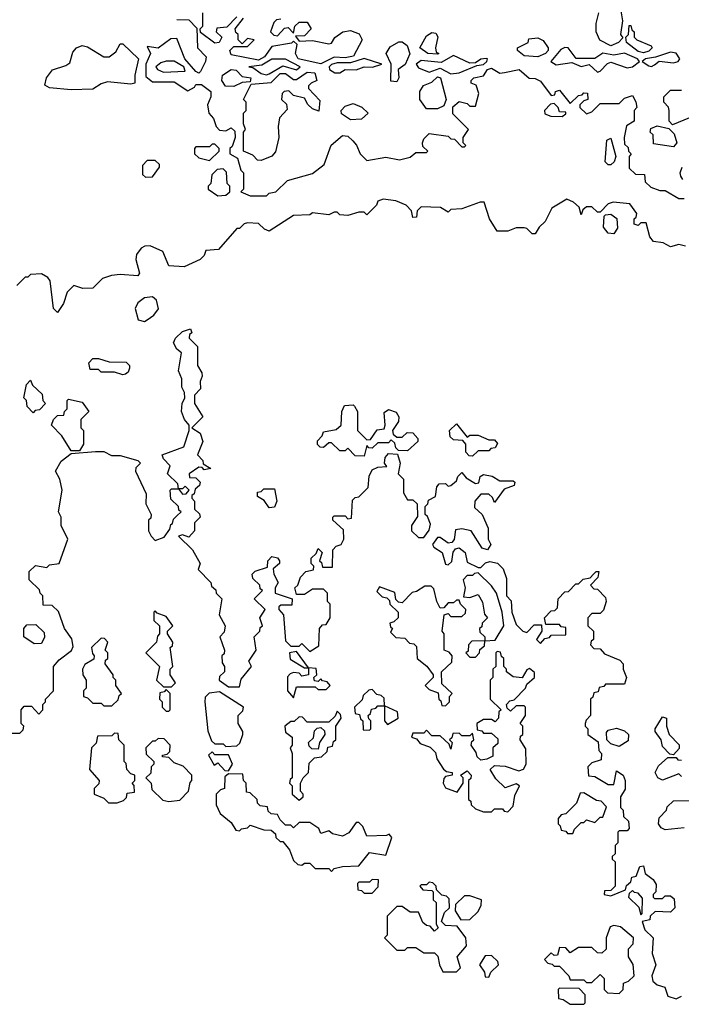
# Model space of a CAD drawing. Extents: x 2769579 to 2883812, y 684207 to 828660.
# Tile 430 of 505: x 2819515 to 2821954, y 801940 to 805569. Entities that reach past the tile are written whole.
import ezdxf

# ---------------------------------------------------------------- set-up
doc = ezdxf.new("R2010")
doc.units = 0

msp = doc.modelspace()

# ---------------------------------------------------------------- linework, layer by layer
at = {"layer": '0CON02XD'}
for points in [[(2820095, 805570), (2820138.3, 805568.3), (2820168.3, 805538.3), (2820171.2, 805465), (2820202, 805432), (2820200, 805415), (2820181.2, 805378.8), (2820175, 805372.5), (2820165, 805378.8), (2820124.4, 805425), (2820095, 805500), (2820071.7, 805498.3), (2820026.1, 805463.9), (2819985, 805470), (2819997.5, 805445), (2819980.6, 805405), (2819980.3, 805360.3), (2820005, 805340), (2820085, 805340), (2820135, 805307.5), (2820159.3, 805320.7), (2820165, 805330), (2820185, 805330), (2820220, 805305), (2820220, 805285), (2820207.5, 805255), (2820212.5, 805225), (2820230, 805205), (2820240, 805175), (2820251.7, 805161.7), (2820275, 805160), (2820295, 805170), (2820308.3, 805158.3), (2820310, 805135), (2820298.3, 805101.7), (2820290, 805095), (2820290, 805075), (2820318.3, 805058.3), (2820330, 805015), (2820340, 805005), (2820340, 804945), (2820330, 804935), (2820365, 804920), (2820425, 804920), (2820435, 804930), (2820460, 804935), (2820503, 804977), (2820595, 805002.5), (2820637.5, 805035), (2820663.9, 805106.1), (2820705, 805142.5), (2820725, 805140), (2820743, 805123), (2820757, 805107), (2820770, 805075), (2820795, 805050), (2820865, 805062.5), (2820915, 805052.5), (2820955, 805062.5), (2820975, 805080), (2821015, 805080), (2821020, 805085), (2821001.7, 805101.7), (2821000, 805115), (2821005, 805130), (2821025, 805150), (2821095, 805140), (2821105, 805130), (2821118.3, 805128.3), (2821145, 805100), (2821155, 805100), (2821160, 805105), (2821150, 805115), (2821150, 805135), (2821170, 805165), (2821111.7, 805221.7), (2821111.7, 805248.3), (2821135, 805267.5), (2821165, 805260), (2821175, 805250), (2821195, 805250), (2821207.5, 805297.5), (2821198.3, 805328.3), (2821180, 805335), (2821180, 805345), (2821190, 805355), (2821225, 805362.5), (2821240, 805385), (2821255, 805391.1), (2821285, 805372.5), (2821302.5, 805375), (2821356.7, 805385), (2821393.9, 805353.9), (2821415, 805352.5), (2821435, 805342.5), (2821475, 805290), (2821488.3, 805291.7), (2821490, 805305), (2821505, 805310), (2821545, 805260), (2821575, 805290), (2821588.3, 805291.7), (2821595, 805300), (2821608.3, 805298.3), (2821610, 805275), (2821595, 805270), (2821580, 805255), (2821580, 805245), (2821605, 805222.5), (2821625, 805230), (2821655, 805260), (2821725, 805260), (2821745, 805280), (2821775, 805290), (2821787, 805267), (2821790, 805245), (2821780, 805235), (2821780, 805195), (2821751.7, 805178.3), (2821743.3, 805135), (2821745, 805110), (2821758.3, 805098.3), (2821760, 805085), (2821770, 805075), (2821762.5, 805065), (2821762.5, 805022.5), (2821785, 805000), (2821818.3, 804998.3), (2821821.7, 804971.7), (2821841.7, 804951.7), (2821875, 804940), (2821895, 804940), (2821945, 804910), (2821965, 804910)], [(2820315, 805580), (2820278.3, 805541.7), (2820241.7, 805538.3), (2820240, 805525), (2820260, 805505), (2820250, 805485), (2820235, 805482.5), (2820181.7, 805521.7), (2820180, 805535), (2820190, 805545), (2820190, 805595)], [(2820478.3, 805571.7), (2820461.7, 805568.3), (2820451.7, 805558.3), (2820440, 805525), (2820451.7, 805511.7), (2820465, 805510), (2820491.7, 805538.3), (2820505, 805540), (2820525, 805520), (2820530, 805545), (2820545, 805560), (2820575, 805560), (2820590, 805535), (2820565, 805510), (2820531.7, 805508.3), (2820545, 805490), (2820595, 805492.5), (2820655, 805480), (2820665, 805482.5), (2820677, 805503), (2820706, 805524), (2820735, 805528.8), (2820766.7, 805516.7), (2820777.5, 805495), (2820745.8, 805435), (2820715, 805428.2), (2820675, 805430.6), (2820625, 805406.7), (2820542, 805425), (2820531.4, 805445), (2820537.5, 805477.5), (2820525, 805490), (2820517, 805483), (2820445, 805470), (2820417.9, 805432.1), (2820395, 805420), (2820295, 805440), (2820290, 805455), (2820305, 805470), (2820355, 805470), (2820380, 805495), (2820355, 805500), (2820335, 805480), (2820320, 805495), (2820320, 805515), (2820311.7, 805521.7), (2820310, 805535), (2820340, 805575)], [(2821731.7, 805601.7), (2821737.5, 805565), (2821730, 805515), (2821738.3, 805501.7), (2821722.5, 805485), (2821695, 805472.9), (2821653.6, 805493.6), (2821640, 805525), (2821640, 805555), (2821650, 805595)], [(2821815, 805447.5), (2821795, 805451.4), (2821752.5, 805485), (2821750, 805505), (2821760, 805515), (2821761.7, 805548.3), (2821768.3, 805548.3), (2821771.7, 805531.7), (2821780, 805525), (2821780, 805505), (2821790, 805495), (2821843, 805473), (2821847.5, 805465), (2821835, 805452.9), (2821815, 805447.5)], [(2821055, 805442.5), (2821020, 805445), (2820990, 805465), (2821015, 805510), (2821035, 805522.5), (2821049.3, 805519.3), (2821056.2, 805506.2), (2821047.5, 805465), (2821050, 805450), (2821060, 805445), (2821055, 805442.5)], [(2821425, 805432.5), (2821375, 805436.2), (2821350, 805455), (2821350, 805465), (2821390, 805485), (2821391.7, 805498.3), (2821425, 805502.5), (2821445, 805492.5), (2821463.3, 805465), (2821463.3, 805455), (2821453.3, 805445), (2821425, 805432.5)], [(2819705, 805311.2), (2819625, 805317.5), (2819608.3, 805328.3), (2819613.3, 805355), (2819636.1, 805383.9), (2819685, 805400), (2819699.5, 805410.5), (2819710.5, 805449.5), (2819724, 805466), (2819745, 805473.8), (2819765, 805468.8), (2819825, 805432.5), (2819845, 805432.5), (2819869.3, 805450.7), (2819885, 805480), (2819895, 805480), (2819952.5, 805425), (2819940, 805365), (2819940, 805335), (2819925, 805331.2), (2819839.3, 805340.7), (2819815, 805333.3), (2819785, 805313.3), (2819705, 805311.2)], [(2820905, 805340), (2820883, 805343), (2820884.4, 805405), (2820866.7, 805445), (2820881.2, 805468.8), (2820913, 805487), (2820925, 805487.5), (2820943.6, 805473.6), (2820953.6, 805443.6), (2820936.1, 805403.9), (2820910, 805385), (2820912.5, 805355), (2820905, 805340)], [(2821645, 805376.2), (2821655, 805380), (2821682.2, 805407.8), (2821695, 805412.5), (2821755, 805392), (2821774.1, 805395.9), (2821800, 805415), (2821792.5, 805425), (2821745, 805445.8), (2821705, 805438), (2821665, 805446), (2821635, 805425.7), (2821566.1, 805426.1), (2821537.5, 805465), (2821525, 805466.7), (2821510.5, 805459.5), (2821473.8, 805415), (2821493, 805403), (2821551.2, 805411.2), (2821585, 805396.2), (2821615, 805404.2), (2821645, 805376.2)], [(2820425, 805366.2), (2820435, 805370), (2820485, 805398.8), (2820535, 805384), (2820548.8, 805395), (2820495, 805423.3), (2820445, 805423.8), (2820408.3, 805401.7), (2820360, 805395), (2820375, 805393.3), (2820405, 805370.8), (2820425, 805366.2)], [(2820676.4, 805373.6), (2820695, 805373.8), (2820715, 805386), (2820755, 805384.2), (2820785, 805396), (2820815.7, 805394.3), (2820850, 805405), (2820785, 805426), (2820735, 805410.6), (2820685, 805410.6), (2820665, 805403.8), (2820656.2, 805395), (2820656.7, 805385), (2820676.4, 805373.6)], [(2821105, 805370), (2821135, 805373.8), (2821200, 805400), (2821225, 805404.2), (2821237.5, 805415), (2821240, 805425), (2821235, 805426.7), (2821215, 805423.3), (2821195, 805410), (2821175, 805409.2), (2821115, 805436.7), (2821069.1, 805410.9), (2820995, 805419.2), (2820976.2, 805405), (2820985, 805391.2), (2821025, 805376.2), (2821065, 805390), (2821105, 805370)], [(2821845, 805396.2), (2821855, 805403.3), (2821873.3, 805416.7), (2821925, 805410), (2821942.5, 805415), (2821948.8, 805425), (2821935, 805446), (2821915, 805449.2), (2821859.5, 805430.5), (2821822.5, 805425), (2821810, 805415), (2821835, 805398.8), (2821845, 805396.2)], [(2820045, 805376.2), (2820125, 805380), (2820120, 805395), (2820085, 805416.7), (2820055, 805416.7), (2820035, 805410), (2820017.5, 805395), (2820022.5, 805385), (2820045, 805376.2)], [(2820305, 805323.3), (2820273.8, 805323.8), (2820260, 805345), (2820262.9, 805365), (2820295, 805385.8), (2820313.2, 805383.2), (2820335, 805360), (2820366.7, 805355), (2820365, 805340), (2820335, 805337.5), (2820305, 805323.3)], [(2820405, 805050), (2820391.7, 805051.7), (2820375, 805070), (2820340, 805085), (2820340, 805155), (2820347.5, 805165), (2820340, 805185), (2820340, 805225), (2820350, 805235), (2820350, 805265), (2820340, 805275), (2820368.3, 805331.7), (2820442.3, 805337.7), (2820475, 805371.4), (2820495, 805371.4), (2820525, 805348.8), (2820535, 805348.8), (2820575, 805376), (2820603.6, 805373.6), (2820610, 805345), (2820590, 805335), (2820580, 805325), (2820580, 805315), (2820621.7, 805271.7), (2820618.3, 805231.7), (2820595, 805240), (2820577, 805257), (2820565, 805280), (2820525, 805290), (2820507, 805307), (2820490, 805305), (2820483, 805297), (2820480, 805275), (2820498.3, 805258.3), (2820501.7, 805238.3), (2820473, 805207), (2820467.5, 805175), (2820470, 805135), (2820458, 805082), (2820445, 805066.7), (2820405, 805050)], [(2821055, 805240), (2821015, 805240), (2820990, 805275), (2820990, 805305), (2821003.6, 805326.4), (2821035, 805338.8), (2821055, 805358), (2821066.2, 805355), (2821087.5, 805275), (2821078.3, 805251.7), (2821055, 805240)], [(2821985, 805207.5), (2821921.7, 805181.7), (2821910, 805195), (2821910, 805235), (2821907, 805247), (2821890, 805265), (2821890, 805285), (2821915, 805310), (2821955, 805310)], [(2820735, 805200), (2820701.7, 805221.7), (2820700, 805235), (2820715, 805250), (2820745, 805260), (2820777, 805247), (2820800, 805225), (2820775, 805202.5), (2820735, 805200)], [(2821515, 805212.5), (2821528.3, 805221.7), (2821528.3, 805228.3), (2821505, 805230), (2821500, 805245), (2821485, 805260), (2821471.7, 805258.3), (2821450, 805235), (2821451.7, 805221.7), (2821473, 805213), (2821515, 805212.5)], [(2821925, 805100), (2821851.7, 805111.7), (2821850, 805145), (2821840, 805155), (2821841.7, 805168.3), (2821865, 805177.5), (2821908.3, 805168.3), (2821928.3, 805148.3), (2821937.5, 805115), (2821925, 805100)], [(2821695, 805033.8), (2821684.1, 805034.1), (2821673.3, 805045), (2821680, 805125), (2821695, 805132.5), (2821713.3, 805065), (2821706.7, 805045), (2821695, 805033.8)], [(2820215, 805050), (2820250, 805085), (2820250, 805095), (2820235, 805110), (2820225, 805110), (2820215, 805100), (2820165, 805100), (2820160, 805095), (2820160, 805075), (2820175, 805060), (2820215, 805050)], [(2819978.3, 804988.3), (2820005, 804990), (2820030, 805025), (2820030, 805035), (2820015, 805050), (2819985, 805050), (2819968.3, 805031.7), (2819968.3, 804998.3), (2819978.3, 804988.3)], [(2821960, 804980), (2821953, 804993), (2821950, 805005), (2821957.5, 805025)], [(2820245, 804920), (2820275, 804922.5), (2820290, 804935), (2820290, 804955), (2820280, 804965), (2820277, 805007), (2820265, 805020), (2820243, 805017), (2820223, 804997), (2820220, 804965), (2820210, 804955), (2820210, 804945), (2820245, 804920)], [(2821970, 804735), (2821945, 804740), (2821915, 804732.5), (2821887, 804747), (2821851.7, 804751.7), (2821838.3, 804768.3), (2821825, 804820), (2821805, 804820), (2821795, 804810), (2821780, 804815), (2821780, 804835), (2821788.3, 804841.7), (2821790, 804855), (2821765, 804890), (2821703, 804897), (2821685, 804890), (2821655, 804860), (2821645, 804860), (2821625, 804880), (2821605, 804880), (2821591.7, 804868.3), (2821585, 804850), (2821578.3, 804878.3), (2821557, 804897), (2821532.5, 804907.5), (2821477.5, 804875), (2821452.5, 804825), (2821430, 804805), (2821415, 804780), (2821405, 804780), (2821385, 804800), (2821375, 804802.5), (2821345, 804802.5), (2821315, 804790), (2821275, 804790), (2821247.5, 804835), (2821227, 804897), (2821213, 804897), (2821145, 804872.5), (2821105, 804870), (2821095, 804860), (2821067, 804877), (2820995, 804880), (2820980, 804865), (2820978.3, 804841.7), (2820965, 804840), (2820960, 804865), (2820940, 804885), (2820901.7, 804901.7), (2820855, 804907.5), (2820835, 804900), (2820830, 804885), (2820795, 804850), (2820785, 804860), (2820765, 804860), (2820725, 804847.5), (2820695, 804850), (2820685, 804860), (2820675, 804860), (2820655, 804850), (2820595, 804857.5), (2820585, 804850), (2820525, 804847.5), (2820435, 804790), (2820417, 804797), (2820395, 804817.5), (2820355, 804820), (2820343, 804817), (2820325, 804800), (2820315, 804800), (2820248.3, 804721.7), (2820201.7, 804718.3), (2820195, 804700), (2820180, 804685), (2820121.7, 804658.3), (2820065, 804662.5), (2820043.3, 804715), (2819995.8, 804735.8), (2819975.8, 804734.2), (2819962.9, 804727.1), (2819945.8, 804704.2), (2819943.3, 804685), (2819956.7, 804635), (2819950, 804625), (2819885, 804630), (2819853.6, 804626.4), (2819820, 804615), (2819785, 804580), (2819748.3, 804578.3), (2819715, 804590), (2819690, 804565), (2819677, 804523), (2819655, 804490), (2819640, 804505), (2819627, 804607), (2819619.3, 804619.3), (2819595, 804632.5), (2819555, 804630), (2819545, 804620), (2819535, 804620), (2819505, 804590)], [(2821705, 804780), (2821685, 804782.5), (2821667.5, 804805), (2821670, 804845), (2821675, 804850), (2821695, 804852.5), (2821717, 804837), (2821719.3, 804800.7), (2821705, 804780)], [(2819975, 804456.7), (2819985, 804462.5), (2820010, 804480), (2820026.4, 804503.6), (2820020, 804535), (2820005, 804548), (2819975, 804544), (2819951.2, 804525), (2819941.2, 804505), (2819952.3, 804462.3), (2819975, 804456.7)], [(2819475, 802940), (2819515, 802940), (2819528.3, 802951.7), (2819530, 802965), (2819520, 802975), (2819520, 803025), (2819531.7, 803038.3), (2819558.3, 803038.3), (2819585, 803010), (2819600, 803025), (2819600, 803045), (2819610, 803055), (2819610, 803065), (2819640, 803095), (2819640, 803185), (2819660.7, 803209.3), (2819706.4, 803243.6), (2819711.7, 803258.3), (2819707, 803287), (2819680, 803325), (2819658.3, 803388.3), (2819635, 803410), (2819601.7, 803411.7), (2819600, 803445), (2819590, 803455), (2819588.3, 803468.3), (2819550, 803505), (2819550, 803535), (2819573, 803557), (2819615, 803550), (2819625, 803560), (2819660, 803565), (2819692.5, 803655), (2819667.5, 803705), (2819667.5, 803735), (2819657.5, 803755), (2819671.2, 803835), (2819663.3, 803875), (2819647.5, 803905), (2819668.3, 803941.7), (2819705, 803970), (2819795, 803977.5), (2819825, 803977.5), (2819853, 803963), (2819885, 803962.5), (2819950, 803945), (2819960, 803935), (2819943, 803917), (2819942.5, 803905), (2819981.7, 803821.7), (2819980, 803785), (2820000, 803745), (2819998.3, 803731.7), (2819990, 803725), (2819990, 803685), (2820000, 803665), (2820015, 803650), (2820048.3, 803661.7), (2820068.3, 803691.7), (2820071.7, 803708.3), (2820078.3, 803711.7), (2820081.7, 803728.3), (2820095, 803740), (2820110, 803755), (2820101.7, 803761.7), (2820100, 803775), (2820071.7, 803801.7), (2820070, 803835), (2820075, 803840), (2820100, 803840), (2820115, 803820), (2820128.3, 803821.7), (2820140, 803835), (2820125, 803850), (2820115, 803840), (2820100, 803840), (2820098.3, 803858.3), (2820060, 803895), (2820070, 803925), (2820045, 803950), (2820040, 803965), (2820120, 803995), (2820140, 804055), (2820140, 804075), (2820122.5, 804095), (2820111.2, 804125), (2820113.9, 804153.9), (2820123.3, 804175), (2820122.5, 804195), (2820113.3, 804215), (2820113.3, 804245), (2820100, 804275), (2820111.7, 804341.7), (2820094.2, 804354.2), (2820082.3, 804377.7), (2820090, 804395), (2820115, 804420), (2820145, 804430), (2820150, 804415), (2820141.7, 804408.3), (2820140, 804395), (2820170, 804365), (2820170, 804295), (2820187, 804267), (2820187.5, 804255), (2820180, 804235), (2820181.7, 804208.3), (2820160, 804185), (2820160, 804155), (2820190, 804105), (2820150, 804065), (2820180, 804045), (2820190, 804015), (2820170, 803965), (2820190, 803945), (2820191.7, 803931.7), (2820220, 803915), (2820195, 803910), (2820188.3, 803918.3), (2820175, 803920), (2820140, 803895), (2820141.7, 803881.7), (2820165, 803880), (2820180, 803865), (2820178.3, 803851.7), (2820161.7, 803838.3), (2820158.3, 803821.7), (2820150, 803815), (2820150, 803805), (2820160, 803795), (2820160, 803765), (2820178.3, 803748.3), (2820180, 803735), (2820160, 803715), (2820160, 803685), (2820138.3, 803661.7), (2820115, 803670), (2820100, 803665), (2820152.5, 803615), (2820180, 803565), (2820173, 803543), (2820220, 803495), (2820221.7, 803481.7), (2820238.3, 803468.3), (2820240, 803455), (2820260, 803435), (2820250, 803375), (2820272.5, 803335), (2820268.3, 803311.7), (2820252.5, 803295), (2820270, 803245), (2820268.3, 803231.7), (2820260, 803225), (2820261.7, 803198.3), (2820270, 803185), (2820270, 803165), (2820251.7, 803148.3), (2820250, 803135), (2820285, 803110), (2820325, 803110), (2820331.7, 803138.3), (2820370, 803185), (2820360, 803205), (2820387.5, 803245), (2820380, 803295), (2820400, 803315), (2820401.7, 803328.3), (2820410, 803335), (2820400, 803365), (2820420, 803395), (2820380, 803435), (2820410, 803465), (2820401.7, 803471.7), (2820400, 803485), (2820375, 803510), (2820372.5, 803525), (2820383, 803537), (2820428.3, 803551.7), (2820430, 803575), (2820445, 803590), (2820465, 803586), (2820473.3, 803575), (2820473.3, 803565), (2820450, 803545), (2820452.5, 803525), (2820467.5, 803495), (2820456.7, 803475), (2820457.5, 803455), (2820520, 803435), (2820518.3, 803411.7), (2820478.3, 803411.7), (2820470, 803405), (2820470, 803395), (2820487.5, 803375), (2820495, 803280), (2820515, 803260), (2820545, 803260), (2820555, 803270), (2820585, 803240), (2820618.3, 803261.7), (2820620, 803325), (2820631.7, 803338.3), (2820645, 803340), (2820660, 803365), (2820660, 803415), (2820650, 803425), (2820650, 803455), (2820635, 803470), (2820595, 803470), (2820565, 803450), (2820535, 803450), (2820530, 803475), (2820540, 803485), (2820550, 803515), (2820570, 803535), (2820598.3, 803541.7), (2820600, 803555), (2820590, 803565), (2820590, 803585), (2820608.3, 803601.7), (2820615, 803620), (2820630, 803605), (2820620, 803575), (2820628.3, 803568.3), (2820631.7, 803551.7), (2820668.3, 803551.7), (2820670, 803615), (2820681.7, 803628.3), (2820700, 803635), (2820710, 803655), (2820708.3, 803688.3), (2820670, 803725), (2820670, 803735), (2820675, 803740), (2820715, 803740), (2820725, 803730), (2820738.3, 803731.7), (2820741.7, 803798.3), (2820751.7, 803808.3), (2820765, 803810), (2820800, 803845), (2820803.6, 803886.4), (2820815, 803910), (2820835, 803920), (2820868.3, 803921.7), (2820860, 803935), (2820862.5, 803955), (2820875, 803970), (2820908.3, 803968.3), (2820917.5, 803935), (2820910, 803895), (2820930, 803875), (2820930, 803825), (2820945, 803800), (2820965, 803800), (2820980, 803785), (2820981.7, 803738.3), (2820960, 803705), (2820960, 803685), (2820985, 803660), (2821005, 803660), (2821025, 803687.5)], [(2819895, 804260), (2819865, 804270), (2819815, 804270), (2819805, 804280), (2819775, 804280), (2819770, 804305), (2819785, 804320), (2819805, 804320), (2819845, 804307.5), (2819907, 804307), (2819920, 804295), (2819920, 804285), (2819915, 804270), (2819905, 804262.5), (2819895, 804260)], [(2819565, 804120), (2819543, 804143), (2819540, 804165), (2819530, 804175), (2819540, 804225), (2819555, 804240), (2819561.7, 804221.7), (2819598.3, 804188.3), (2819600, 804165), (2819610, 804155), (2819588.3, 804131.7), (2819571.7, 804128.3), (2819565, 804120)], [(2819735, 803980), (2819705, 803980), (2819670, 804035), (2819632.5, 804075), (2819640, 804095), (2819655, 804110), (2819678.3, 804111.7), (2819680, 804125), (2819690, 804135), (2819690, 804165), (2819695, 804170), (2819745, 804160), (2819770, 804125), (2819740, 804095), (2819740, 804065), (2819750, 804055), (2819750, 804005), (2819735, 803980)], [(2820785, 803960), (2820751.7, 803961.7), (2820725, 803990), (2820715, 803980), (2820695, 803980), (2820665, 804010), (2820655, 804010), (2820635, 803992.5), (2820623, 803993), (2820613, 804003), (2820613, 804017), (2820630, 804035), (2820635, 804050), (2820681.7, 804058.3), (2820700, 804075), (2820702.5, 804125), (2820713, 804147), (2820745, 804150), (2820750, 804145), (2820760, 804125), (2820760, 804055), (2820795, 804020), (2820808.3, 804021.7), (2820833, 804057), (2820858.3, 804061.7), (2820862.5, 804075), (2820858.3, 804121.7), (2820875, 804132.5), (2820903, 804123), (2820912.5, 804105), (2820911.7, 804088.3), (2820890, 804055), (2820891.7, 804041.7), (2820905, 804030), (2820925, 804030), (2820943, 804047), (2820965, 804046.7), (2820982.5, 804025), (2820982.5, 804015), (2820945, 803980), (2820911.7, 803981.7), (2820901.7, 803991.7), (2820898.3, 804008.3), (2820885, 804020), (2820875, 804010), (2820835, 804010), (2820815, 803990), (2820801.7, 803991.7), (2820795, 804000), (2820785, 803960)], [(2821185, 803960), (2821171.7, 803961.7), (2821160, 803975), (2821160, 804005), (2821148.3, 804018.3), (2821115, 804020), (2821101.7, 804031.7), (2821100, 804055), (2821125, 804080), (2821165, 804030), (2821175, 804037.5), (2821205, 804037.5), (2821245, 804020), (2821265, 804020), (2821277, 804007), (2821268.3, 803991.7), (2821251.7, 803988.3), (2821245, 803980), (2821205, 803980), (2821185, 803960)], [(2821025, 803687.5), (2821029.3, 803709.3), (2821018.3, 803738.3), (2821010, 803745), (2821010, 803775), (2821020, 803785), (2821021.7, 803798.3), (2821048.3, 803811.7), (2821052.5, 803847.5), (2821061.7, 803858.3), (2821085, 803860), (2821095, 803850), (2821105, 803852.5), (2821125, 803870), (2821130, 803885), (2821145, 803900), (2821160.7, 803880.7), (2821195, 803860), (2821207.5, 803862.5), (2821212.5, 803885), (2821225, 803892.5), (2821256.4, 803886.4), (2821285, 803870), (2821335, 803870), (2821340, 803865), (2821338.3, 803851.7), (2821301.7, 803838.3), (2821265, 803790), (2821258.3, 803808.3), (2821245, 803820), (2821215, 803820), (2821192.5, 803795), (2821191.7, 803771.7), (2821220, 803745), (2821242.5, 803695), (2821242.5, 803655), (2821252.5, 803635), (2821240, 803615), (2821220.7, 803620.7), (2821180, 803685), (2821145, 803692.5), (2821121.7, 803688.3), (2821117, 803653), (2821108.3, 803641.7), (2821095, 803640), (2821065, 803660), (2821055, 803660), (2821037.5, 803635), (2821042.5, 803625), (2821072.5, 803605), (2821085, 803562.5), (2821095, 803560), (2821108.3, 803571.7), (2821113, 803607), (2821121.7, 803618.3), (2821135, 803622.5), (2821157.5, 803605), (2821165, 803570), (2821205, 803550), (2821215, 803550), (2821233, 803567), (2821248.3, 803571.7), (2821276.4, 803566.4), (2821297.5, 803545), (2821309.3, 803509.3), (2821310, 803445), (2821327, 803427), (2821330, 803385), (2821345, 803340), (2821370, 803315), (2821385, 803310), (2821411.7, 803338.3), (2821438.3, 803338.3), (2821440, 803315), (2821420, 803285), (2821435, 803270), (2821451.7, 803288.3), (2821468.3, 803291.7), (2821475, 803300), (2821528.3, 803301.7), (2821528.3, 803328.3), (2821511.7, 803331.7), (2821505, 803340), (2821455, 803340), (2821450, 803365), (2821475, 803390), (2821488.3, 803391.7), (2821498.3, 803401.7), (2821500, 803435), (2821525, 803460), (2821538.3, 803461.7), (2821565, 803490), (2821575, 803490), (2821593, 803507), (2821618.3, 803511.7), (2821630, 803525), (2821640, 803535), (2821650, 803535), (2821647, 803513), (2821620, 803485), (2821631.7, 803471.7), (2821645, 803470), (2821675, 803440), (2821677.5, 803425), (2821667, 803393), (2821655, 803380), (2821625, 803380), (2821610, 803365), (2821610, 803335), (2821630, 803315), (2821630, 803285), (2821621.7, 803278.3), (2821620, 803265), (2821631.7, 803251.7), (2821655, 803250), (2821671.7, 803231.7), (2821728.3, 803208.3), (2821740, 803195), (2821740, 803175), (2821752.5, 803145), (2821745, 803120), (2821675, 803120), (2821668.3, 803111.7), (2821651.7, 803108.3), (2821648.3, 803091.7), (2821631.7, 803088.3), (2821628.3, 803071.7), (2821620, 803065), (2821620, 803005), (2821603, 802987), (2821600, 802975), (2821600, 802965), (2821610, 802955), (2821610, 802935), (2821647.5, 802907.5), (2821650, 802875), (2821660, 802865), (2821658.3, 802841.7), (2821625, 802830), (2821610, 802815), (2821611.7, 802781.7), (2821635, 802780), (2821685, 802750), (2821705, 802750), (2821715, 802800), (2821740, 802785), (2821747.5, 802765), (2821747, 802733), (2821730, 802705), (2821730, 802665), (2821740, 802655), (2821741.7, 802631.7), (2821760, 802615), (2821761.7, 802588.3), (2821755, 802580), (2821725, 802580), (2821720, 802575), (2821720, 802535), (2821710, 802525), (2821710, 802495), (2821700, 802485), (2821700, 802475), (2821710, 802465), (2821710, 802375), (2821695, 802360), (2821671.7, 802358.3), (2821670, 802345), (2821695, 802340), (2821748.3, 802361.7), (2821751.7, 802378.3), (2821768.3, 802391.7), (2821771.7, 802408.3), (2821788.3, 802411.7), (2821801.7, 802448.3), (2821815, 802450), (2821821.7, 802421.7), (2821850, 802400), (2821861.7, 802381.7), (2821860, 802355), (2821850, 802345), (2821850, 802335), (2821855, 802330), (2821885, 802330), (2821895, 802340), (2821915, 802340), (2821928.3, 802328.3), (2821930, 802295), (2821915, 802280), (2821858.3, 802281.7), (2821840, 802265), (2821838.3, 802251.7), (2821810, 802245), (2821820, 802215), (2821850, 802185), (2821847, 802127), (2821860, 802085), (2821846, 802045), (2821848.8, 802025), (2821865, 802011.2), (2821893, 802003), (2821905, 801970), (2821935, 801960), (2821955, 801970)], [(2820435, 803770), (2820416.7, 803796.7), (2820391.7, 803811.7), (2820391.7, 803828.3), (2820405, 803830), (2820415, 803840), (2820455, 803840), (2820462.5, 803795), (2820455, 803772.5), (2820435, 803770)], [(2821195, 803220), (2821210, 803235), (2821211.7, 803248.3), (2821228.3, 803261.7), (2821230, 803280), (2821268.3, 803281.7), (2821300, 803335), (2821293.3, 803385), (2821272.5, 803455), (2821255, 803482.5), (2821205, 803530), (2821191.7, 803528.3), (2821185, 803520), (2821165, 803520), (2821150, 803505), (2821157.5, 803475), (2821151.7, 803441.7), (2821175, 803440), (2821205, 803450), (2821221.7, 803421.7), (2821228.3, 803378.3), (2821240, 803365), (2821220, 803345), (2821218.3, 803331.7), (2821210, 803325), (2821211.7, 803311.7), (2821230, 803295), (2821230, 803280), (2821181.7, 803278.3), (2821170, 803265), (2821168.3, 803241.7), (2821160, 803235), (2821175, 803220), (2821195, 803220)], [(2821085, 803040), (2821100, 803055), (2821100, 803075), (2821110, 803085), (2821071.7, 803121.7), (2821070, 803165), (2821108.3, 803201.7), (2821110, 803225), (2821098.3, 803238.3), (2821080, 803245), (2821080, 803305), (2821072.5, 803315), (2821080, 803375), (2821095, 803380), (2821105, 803370), (2821145, 803370), (2821158.3, 803381.7), (2821160, 803395), (2821140, 803415), (2821135, 803430), (2821125, 803430), (2821115, 803420), (2821095, 803420), (2821078.3, 803401.7), (2821065, 803400), (2821052.5, 803425), (2821041.7, 803471.7), (2821031.7, 803481.7), (2821008.3, 803481.7), (2820978.3, 803461.7), (2820961.7, 803458.3), (2820925, 803420), (2820911.7, 803421.7), (2820901.7, 803431.7), (2820898.3, 803458.3), (2820841.7, 803478.3), (2820831.7, 803461.7), (2820851.7, 803441.7), (2820868.3, 803438.3), (2820878.3, 803428.3), (2820880, 803415), (2820910, 803385), (2820910, 803365), (2820895, 803350), (2820880, 803345), (2820881.7, 803331.7), (2820890, 803325), (2820881.7, 803311.7), (2820901.7, 803291.7), (2820935, 803290), (2820951.7, 803271.7), (2820968.3, 803268.3), (2820978.3, 803258.3), (2820980, 803215), (2821016.4, 803186.4), (2821040, 803155), (2821040, 803145), (2821010, 803115), (2821025, 803100), (2821058.3, 803088.3), (2821060, 803065), (2821068.3, 803058.3), (2821071.7, 803041.7), (2821085, 803040)], [(2820075, 803110), (2820090, 803125), (2820070, 803155), (2820070, 803175), (2820080, 803185), (2820070, 803255), (2820078.3, 803261.7), (2820080, 803275), (2820060, 803305), (2820060, 803315), (2820080, 803335), (2820055, 803370), (2820021.7, 803381.7), (2820015, 803390), (2820010, 803385), (2820010, 803355), (2820030, 803335), (2820030, 803305), (2820023, 803297), (2820020, 803275), (2819980, 803235), (2820030, 803185), (2820020, 803135), (2820045, 803110), (2820075, 803110)], [(2819568.3, 803268.3), (2819530, 803295), (2819530, 803325), (2819541.7, 803338.3), (2819575, 803340), (2819605, 803310), (2819607, 803293), (2819595, 803270), (2819568.3, 803268.3)], [(2819855, 803040), (2819878.3, 803061.7), (2819881.7, 803078.3), (2819890, 803085), (2819870, 803115), (2819870, 803135), (2819860, 803145), (2819860, 803155), (2819830, 803195), (2819831.7, 803208.3), (2819840, 803215), (2819840, 803235), (2819830, 803245), (2819840, 803275), (2819828.3, 803288.3), (2819815, 803290), (2819780, 803255), (2819783, 803233), (2819790, 803225), (2819788.3, 803211.7), (2819755, 803192.5), (2819746.7, 803175), (2819747.5, 803155), (2819760, 803135), (2819760, 803105), (2819750, 803095), (2819750, 803075), (2819765, 803070), (2819785, 803050), (2819815, 803050), (2819825, 803040), (2819855, 803040)], [(2820525, 803070), (2820535, 803110), (2820605, 803110), (2820615, 803100), (2820645, 803100), (2820660, 803115), (2820648.3, 803128.3), (2820631.7, 803131.7), (2820625, 803140), (2820615, 803130), (2820601.7, 803131.7), (2820600, 803145), (2820610, 803155), (2820608.3, 803178.3), (2820580, 803180), (2820535, 803240), (2820510, 803235), (2820511.7, 803211.7), (2820565, 803180), (2820580, 803180), (2820580, 803155), (2820555, 803150), (2820545, 803160), (2820525, 803162.5), (2820511.7, 803158.3), (2820503, 803147), (2820502.5, 803095), (2820525, 803070)], [(2821315, 802650), (2821335, 802670), (2821340.7, 802709.3), (2821357.5, 802745), (2821345, 802752.5), (2821305, 802737.5), (2821270.7, 802770.7), (2821250, 802805), (2821265, 802820), (2821305, 802817.5), (2821355, 802800), (2821373, 802807), (2821382.5, 802825), (2821381.7, 802881.7), (2821360, 802915), (2821361.7, 802928.3), (2821370, 802935), (2821370, 802965), (2821360, 802975), (2821380, 803005), (2821380, 803035), (2821375, 803040), (2821345, 803040), (2821325, 803020), (2821311.7, 803031.7), (2821310, 803045), (2821321.7, 803058.3), (2821338.3, 803061.7), (2821380, 803105), (2821385, 803120), (2821412.5, 803145), (2821413, 803163), (2821395, 803177.5), (2821385, 803172.5), (2821367, 803143), (2821335, 803147.5), (2821310, 803165), (2821310, 803175), (2821300, 803185), (2821300, 803215), (2821291.7, 803221.7), (2821288.3, 803238.3), (2821275, 803240), (2821270, 803235), (2821270, 803185), (2821260, 803175), (2821260, 803145), (2821250, 803135), (2821250, 803065), (2821290, 803025), (2821281.7, 803018.3), (2821280, 802995), (2821268.3, 802981.7), (2821255, 802990), (2821225, 802990), (2821200, 802975), (2821201.7, 802951.7), (2821218.3, 802948.3), (2821225, 802940), (2821255, 802940), (2821278.3, 802918.3), (2821278.3, 802901.7), (2821260, 802885), (2821260, 802855), (2821237, 802843), (2821215, 802840), (2821201.7, 802851.7), (2821198.3, 802868.3), (2821180, 802895), (2821181.7, 802908.3), (2821190, 802915), (2821185, 802940), (2821175, 802930), (2821145, 802930), (2821135, 802940), (2821111.7, 802938.3), (2821108.3, 802921.7), (2821100, 802915), (2821110, 802905), (2821105, 802880), (2821098.3, 802898.3), (2821065, 802930), (2821035, 802930), (2821015, 802950), (2821005, 802940), (2820965, 802940), (2820960, 802925), (2820978.3, 802918.3), (2820991.7, 802901.7), (2821028.3, 802888.3), (2821048.3, 802868.3), (2821052.5, 802845), (2821077, 802807), (2821088.3, 802798.3), (2821110, 802795), (2821110, 802785), (2821085, 802780), (2821078.3, 802771.7), (2821076.7, 802755), (2821085, 802737.5), (2821128.3, 802721.7), (2821150, 802755), (2821150, 802775), (2821140, 802785), (2821165, 802800), (2821180, 802785), (2821178.3, 802771.7), (2821170, 802765), (2821170, 802695), (2821178.3, 802688.3), (2821180, 802675), (2821195, 802660), (2821225, 802650), (2821255, 802650), (2821265, 802660), (2821295, 802660), (2821301.7, 802651.7), (2821315, 802650)], [(2820065, 803020), (2820070, 803025), (2820070, 803085), (2820055, 803100), (2820048.3, 803091.7), (2820031.7, 803088.3), (2820030, 803065), (2820040, 803055), (2820040, 803035), (2820055, 803020), (2820065, 803020)], [(2820805, 802950), (2820810, 802955), (2820810, 802985), (2820801.7, 802991.7), (2820800, 803005), (2820808.3, 803011.7), (2820811.7, 803028.3), (2820828.3, 803031.7), (2820835, 803040), (2820860, 803040), (2820860, 802985), (2820871.7, 802971.7), (2820910, 802995), (2820908.3, 803018.3), (2820860, 803040), (2820858.3, 803068.3), (2820848.3, 803078.3), (2820831.7, 803081.7), (2820815, 803100), (2820801.7, 803098.3), (2820781.7, 803078.3), (2820778.3, 803061.7), (2820750, 803035), (2820751.7, 803011.7), (2820768.3, 803008.3), (2820771.7, 802991.7), (2820780, 802985), (2820781.7, 802951.7), (2820805, 802950)], [(2820275, 802890), (2820315, 802892.5), (2820327, 802903), (2820337.5, 802935), (2820337.5, 802945), (2820320, 802975), (2820320, 803005), (2820338.3, 803021.7), (2820340, 803035), (2820251.7, 803091.7), (2820213, 803087), (2820198.3, 803071.7), (2820197.5, 803055), (2820208.3, 802948.3), (2820221.7, 802911.7), (2820235, 802900), (2820265, 802900), (2820275, 802890)], [(2820545, 802692.5), (2820560, 802705), (2820560, 802715), (2820550, 802725), (2820550, 802755), (2820560, 802775), (2820580, 802795), (2820581.7, 802828.3), (2820601.7, 802848.3), (2820628.3, 802851.7), (2820648.3, 802871.7), (2820651.7, 802888.3), (2820668.3, 802891.7), (2820671.7, 802908.3), (2820680, 802915), (2820680, 802965), (2820700, 802995), (2820698.3, 803008.3), (2820685, 803020), (2820678.3, 803001.7), (2820655, 802980), (2820575, 802980), (2820558.3, 802998.3), (2820545, 803000), (2820527.5, 802982.5), (2820515, 802982.5), (2820492.5, 802965), (2820495, 802942.5), (2820520, 802925), (2820520, 802895), (2820512.5, 802885), (2820520, 802865), (2820520, 802775), (2820511.7, 802768.3), (2820510, 802755), (2820520, 802745), (2820520, 802715), (2820545, 802692.5)], [(2821925, 802860), (2821911.7, 802861.7), (2821885, 802890), (2821880, 802915), (2821857.5, 802945), (2821857.5, 802955), (2821885, 803000), (2821900, 802995), (2821900, 802965), (2821910, 802935), (2821947, 802897), (2821947, 802883), (2821925, 802860)], [(2820615, 802880), (2820591.7, 802881.7), (2820581.7, 802891.7), (2820580, 802905), (2820598.3, 802921.7), (2820601.7, 802948.3), (2820611.7, 802958.3), (2820625, 802960), (2820638.3, 802948.3), (2820640, 802935), (2820620, 802905), (2820615, 802880)], [(2821725, 802890), (2821695, 802900), (2821680, 802915), (2821678.3, 802941.7), (2821685, 802950), (2821715, 802957.5), (2821745, 802947.5), (2821760, 802935), (2821758.3, 802911.7), (2821725, 802890)], [(2819875, 802682.5), (2819898.3, 802691.7), (2819908.3, 802701.7), (2819911.7, 802718.3), (2819938.3, 802721.7), (2819937, 802747), (2819930, 802755), (2819940, 802765), (2819940, 802785), (2819925, 802790), (2819910, 802805), (2819907, 802827), (2819900, 802835), (2819900, 802895), (2819880, 802915), (2819878.3, 802938.3), (2819865, 802940), (2819855, 802930), (2819801.7, 802928.3), (2819797, 802903), (2819780, 802885), (2819772.5, 802805), (2819807.5, 802765), (2819807, 802753), (2819790, 802735), (2819790, 802715), (2819825, 802700), (2819843, 802683), (2819875, 802682.5)], [(2820065, 802687.5), (2820105, 802692.5), (2820137.5, 802725), (2820143, 802757), (2820150, 802765), (2820150, 802785), (2820118.3, 802818.3), (2820085, 802830), (2820065, 802850), (2820041.7, 802851.7), (2820041.7, 802858.3), (2820058.3, 802861.7), (2820068.3, 802871.7), (2820070, 802895), (2820048.3, 802918.3), (2820025, 802920), (2820015, 802910), (2820005, 802910), (2819980, 802885), (2819981.7, 802861.7), (2820010, 802835), (2820010, 802825), (2820000, 802815), (2819998.3, 802791.7), (2819980, 802775), (2820000, 802755), (2820001.7, 802731.7), (2820043, 802693), (2820065, 802687.5)], [(2820285, 802800), (2820300, 802825), (2820285, 802860), (2820235, 802860), (2820225, 802870), (2820211.7, 802858.3), (2820231.7, 802821.7), (2820245, 802830), (2820271.7, 802801.7), (2820285, 802800)], [(2821955, 802780), (2821945, 802790), (2821885, 802766.7), (2821867.5, 802775), (2821857.5, 802795), (2821870.7, 802819.3), (2821905, 802850), (2821935, 802850), (2821941.7, 802841.7), (2821955, 802840)], [(2820665, 802430), (2820675, 802440), (2820705, 802447.5), (2820765, 802450), (2820805, 802500), (2820865, 802490), (2820887.5, 802555), (2820877.5, 802567.5), (2820867.5, 802562.5), (2820795, 802560), (2820780, 802595), (2820765, 802610), (2820755, 802610), (2820728.3, 802571.7), (2820705, 802560), (2820668.3, 802568.3), (2820655, 802580), (2820625, 802570), (2820618.3, 802588.3), (2820585, 802610), (2820545, 802610), (2820525, 802590), (2820515, 802600), (2820495, 802600), (2820475, 802620), (2820465, 802640), (2820441.7, 802641.7), (2820431.7, 802651.7), (2820428.3, 802668.3), (2820401.7, 802671.7), (2820391.7, 802681.7), (2820390, 802695), (2820365, 802720), (2820351.7, 802721.7), (2820350, 802755), (2820340, 802765), (2820338.3, 802788.3), (2820285, 802790), (2820271.7, 802778.3), (2820270, 802735), (2820255, 802730), (2820240, 802715), (2820240, 802675), (2820253.6, 802643.6), (2820295, 802610), (2820311.7, 802581.7), (2820325, 802580), (2820333, 802587), (2820355, 802590), (2820365, 802600), (2820415, 802582.5), (2820441.7, 802581.7), (2820458.3, 802568.3), (2820460, 802555), (2820475, 802540), (2820485, 802540), (2820509.3, 802509.3), (2820525, 802470), (2820540, 802455), (2820555, 802452.5), (2820565, 802460), (2820585, 802460), (2820605, 802440), (2820655, 802440), (2820665, 802430)], [(2821555, 802570), (2821560, 802585), (2821585, 802610), (2821595, 802610), (2821605, 802620), (2821635, 802610), (2821655, 802630), (2821665, 802630), (2821678.3, 802668.3), (2821658.3, 802688.3), (2821641.7, 802691.7), (2821595, 802720), (2821581.7, 802718.3), (2821568.3, 802681.7), (2821528.3, 802641.7), (2821511.7, 802638.3), (2821500, 802625), (2821500, 802605), (2821508.3, 802598.3), (2821511.7, 802581.7), (2821528.3, 802578.3), (2821535, 802570), (2821555, 802570)], [(2821965, 802590), (2821895, 802582.5), (2821880.7, 802590.7), (2821870, 802605), (2821873, 802627), (2821900, 802655), (2821901.7, 802668.3), (2821925, 802690), (2821998.3, 802691.7)], [(2820815, 802350), (2820837, 802373), (2820838.3, 802398.3), (2820815, 802400), (2820805, 802390), (2820765, 802390), (2820760, 802385), (2820761.7, 802361.7), (2820775, 802360), (2820785, 802350), (2820815, 802350)], [(2821125, 802060), (2821140, 802075), (2821127.5, 802115), (2821162.5, 802155), (2821160, 802185), (2821128.3, 802228.3), (2821085, 802230), (2821070, 802245), (2821081.7, 802278.3), (2821100, 802295), (2821098.3, 802328.3), (2821088.3, 802338.3), (2821071.7, 802341.7), (2821051.7, 802361.7), (2821050, 802375), (2821038.3, 802388.3), (2821025, 802390), (2821015, 802380), (2820995, 802380), (2820990, 802375), (2821001.7, 802361.7), (2821035, 802360), (2821040, 802355), (2821040, 802325), (2821050, 802315), (2821050, 802235), (2821058.3, 802221.7), (2821045, 802210), (2821028.3, 802228.3), (2821015, 802230), (2821001.7, 802241.7), (2820985, 802280), (2820955, 802280), (2820925, 802300), (2820905, 802300), (2820870, 802265), (2820870, 802195), (2820860, 802185), (2820905, 802140), (2820935, 802140), (2820945, 802150), (2820975, 802150), (2821005, 802130), (2821045, 802130), (2821057, 802117), (2821062.5, 802085), (2821075, 802060), (2821125, 802060)], [(2821141.7, 802251.7), (2821175, 802252.5), (2821205, 802282.5), (2821216.7, 802305), (2821217.5, 802325), (2821175, 802340), (2821155, 802340), (2821121.7, 802308.3), (2821120, 802285), (2821141.7, 802251.7)], [(2821805, 802270), (2821810, 802275), (2821811.7, 802331.7), (2821795, 802350), (2821781.7, 802351.7), (2821775, 802360), (2821761.7, 802348.3), (2821760, 802335), (2821798.3, 802298.3), (2821805, 802270)], [(2821725, 801980), (2821740, 801995), (2821741.7, 802018.3), (2821760, 802025), (2821780, 802045), (2821777, 802087), (2821760, 802115), (2821760, 802145), (2821777, 802163), (2821777.5, 802185), (2821730, 802225), (2821705, 802230), (2821692.5, 802225), (2821677.5, 802185), (2821677, 802143), (2821661.7, 802128.3), (2821645, 802130), (2821625, 802150), (2821575, 802150), (2821545, 802130), (2821528.3, 802148.3), (2821505, 802150), (2821498.3, 802121.7), (2821485, 802120), (2821475, 802130), (2821450, 802105), (2821461.7, 802091.7), (2821478.3, 802088.3), (2821485, 802080), (2821505, 802080), (2821540, 802045), (2821545, 802030), (2821595, 802030), (2821605, 802020), (2821625, 802020), (2821655, 802050), (2821670, 802035), (2821670, 801995), (2821681.7, 801981.7), (2821725, 801980)], [(2821245, 802040), (2821251.7, 802058.3), (2821280, 802085), (2821278.3, 802098.3), (2821255, 802120), (2821231.7, 802118.3), (2821210, 802085), (2821228.3, 802058.3), (2821231.7, 802041.7), (2821245, 802040)], [(2821595, 801940), (2821600, 801945), (2821600, 801975), (2821578.3, 801998.3), (2821505, 802000), (2821500, 801995), (2821501.7, 801961.7), (2821518.3, 801958.3), (2821545, 801940), (2821595, 801940)]]:
    msp.add_lwpolyline(points, dxfattribs=at)

doc.saveas('drawing.dxf')
